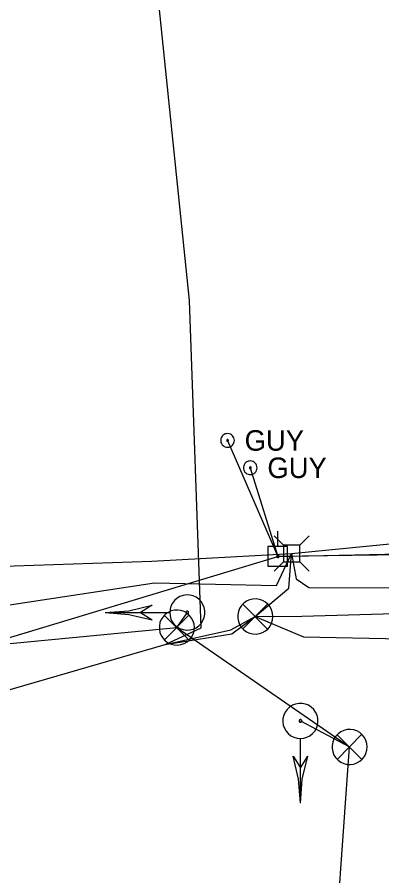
# Model space of a CAD drawing. Extents: x 596028 to 606371, y 330010 to 403088.
# Drawn here: x 602005.5 to 602074, y 387641.4 to 387802.5 of the extents above; entities that cross this region are included whole.
import ezdxf

# ---------------------------------------------------------------- set-up
doc = ezdxf.new("R2010")
doc.units = 0
for name, color, linetype in [('E_SIG', 7, 'Continuous'), ('E_SIG_Conduit', 7, 'Continuous'), ('E_UTL_AG_Bold', 7, 'Continuous'), ('E_UTL_E_UG', 7, 'Continuous'), ('E_UTL_EGuyWire', 7, 'Continuous'), ('E_UTL_EPowerPole', 7, 'Continuous'), ('E_UTL_Overhead', 7, 'Continuous'), ('E_UTL_T_UG', 7, 'Continuous')]:
    doc.layers.add(name, color=color, linetype=linetype)

msp = doc.modelspace()

# ---------------------------------------------------------------- linework, layer by layer
at = {"layer": 'E_SIG'}
for points in [[(602034.17, 387690.82), (602034.22, 387690.19), (602034.4, 387689.59), (602034.69, 387689.03), (602035.08, 387688.54), (602035.55, 387688.13), (602036.09, 387687.82), (602036.69, 387687.61), (602037.31, 387687.52), (602037.93, 387687.55), (602038.54, 387687.7), (602039.12, 387687.96), (602039.63, 387688.32), (602040.06, 387688.78), (602040.4, 387689.3), (602040.63, 387689.89), (602040.75, 387690.5), (602040.75, 387691.13), (602040.63, 387691.75), (602040.4, 387692.33), (602040.06, 387692.86), (602039.63, 387693.31), (602039.12, 387693.67), (602038.54, 387693.94), (602037.93, 387694.08), (602037.31, 387694.11), (602036.69, 387694.02), (602036.09, 387693.82), (602035.55, 387693.51), (602035.08, 387693.09), (602034.69, 387692.6), (602034.4, 387692.04), (602034.22, 387691.44), (602034.17, 387690.82)], [(602022.07, 387690.82), (602026.52, 387691.16), (602030.87, 387692.19)], [(602030.86, 387692.19), (602028.66, 387690.82)], [(602053.52, 387690.07), (602053.46, 387690.7), (602053.29, 387691.3), (602053, 387691.86), (602052.61, 387692.35), (602052.14, 387692.76), (602051.59, 387693.07), (602051, 387693.28), (602050.38, 387693.37), (602049.75, 387693.34), (602049.14, 387693.19), (602048.57, 387692.93), (602048.06, 387692.57), (602047.63, 387692.11), (602047.29, 387691.58), (602047.06, 387691), (602046.94, 387690.39), (602046.94, 387689.76), (602047.06, 387689.14), (602047.29, 387688.56), (602047.63, 387688.03), (602048.06, 387687.58), (602048.57, 387687.21), (602049.14, 387686.95), (602049.75, 387686.81), (602050.38, 387686.78), (602051, 387686.86), (602051.59, 387687.07), (602052.14, 387687.38), (602052.61, 387687.79), (602053, 387688.29), (602053.29, 387688.85), (602053.46, 387689.45), (602053.52, 387690.07)], [(602052.49, 387692.41), (602047.88, 387687.75)], [(602047.88, 387692.36), (602052.53, 387687.71)], [(602022.07, 387690.82), (602034.11, 387690.82)], [(602022.07, 387690.82), (602026.52, 387690.47), (602030.87, 387689.44)], [(602028.66, 387690.82), (602030.86, 387689.44)], [(602038.8, 387688), (602038.74, 387688.62), (602038.57, 387689.22), (602038.28, 387689.78), (602037.89, 387690.27), (602037.42, 387690.68), (602036.87, 387691), (602036.28, 387691.2), (602035.66, 387691.29), (602035.03, 387691.26), (602034.42, 387691.12), (602033.85, 387690.85), (602033.34, 387690.49), (602032.91, 387690.04), (602032.57, 387689.51), (602032.34, 387688.93), (602032.22, 387688.31), (602032.22, 387687.68), (602032.34, 387687.07), (602032.57, 387686.48), (602032.91, 387685.96), (602033.34, 387685.5), (602033.85, 387685.14), (602034.42, 387684.88), (602035.03, 387684.73), (602035.66, 387684.7), (602036.28, 387684.79), (602036.87, 387685), (602037.42, 387685.31), (602037.89, 387685.72), (602038.28, 387686.21), (602038.57, 387686.77), (602038.74, 387687.37), (602038.8, 387688)], [(602037.76, 387690.33), (602033.16, 387685.67)], [(602033.16, 387690.28), (602037.81, 387685.63)], [(602037.21, 387690.82), (602037.22, 387690.77), (602037.23, 387690.72), (602037.25, 387690.68), (602037.28, 387690.64), (602037.32, 387690.61), (602037.36, 387690.59), (602037.41, 387690.57), (602037.45, 387690.56), (602037.5, 387690.57), (602037.55, 387690.58), (602037.59, 387690.6), (602037.63, 387690.63), (602037.66, 387690.66), (602037.69, 387690.7), (602037.71, 387690.75), (602037.72, 387690.79), (602037.72, 387690.84), (602037.71, 387690.89), (602037.69, 387690.93), (602037.66, 387690.97), (602037.63, 387691.01), (602037.59, 387691.04), (602037.55, 387691.06), (602037.5, 387691.07), (602037.45, 387691.07), (602037.41, 387691.06), (602037.36, 387691.05), (602037.32, 387691.02), (602037.28, 387690.99), (602037.25, 387690.95), (602037.23, 387690.91), (602037.22, 387690.86), (602037.21, 387690.82)], [(602058.69, 387667.18), (602059.31, 387667.24), (602059.91, 387667.42), (602060.47, 387667.71), (602060.97, 387668.09), (602061.38, 387668.57), (602061.69, 387669.11), (602061.9, 387669.7), (602061.98, 387670.33), (602061.95, 387670.95), (602061.81, 387671.56), (602061.55, 387672.13), (602061.18, 387672.64), (602060.73, 387673.08), (602060.2, 387673.42), (602059.62, 387673.65), (602059, 387673.77), (602058.37, 387673.77), (602057.76, 387673.65), (602057.18, 387673.42), (602056.65, 387673.08), (602056.19, 387672.64), (602055.83, 387672.13), (602055.57, 387671.56), (602055.42, 387670.95), (602055.39, 387670.33), (602055.48, 387669.7), (602055.69, 387669.11), (602056, 387668.57), (602056.41, 387668.09), (602056.9, 387667.71), (602057.46, 387667.42), (602058.06, 387667.24), (602058.69, 387667.18)], [(602058.69, 387670.23), (602058.74, 387670.24), (602058.78, 387670.25), (602058.82, 387670.27), (602058.86, 387670.3), (602058.89, 387670.34), (602058.92, 387670.38), (602058.93, 387670.42), (602058.94, 387670.47), (602058.94, 387670.52), (602058.93, 387670.57), (602058.91, 387670.61), (602058.88, 387670.65), (602058.84, 387670.68), (602058.8, 387670.71), (602058.76, 387670.73), (602058.71, 387670.73), (602058.66, 387670.73), (602058.62, 387670.73), (602058.57, 387670.71), (602058.53, 387670.68), (602058.5, 387670.65), (602058.47, 387670.61), (602058.45, 387670.57), (602058.44, 387670.52), (602058.44, 387670.47), (602058.44, 387670.42), (602058.46, 387670.38), (602058.48, 387670.34), (602058.51, 387670.3), (602058.55, 387670.27), (602058.59, 387670.25), (602058.64, 387670.24), (602058.69, 387670.23)], [(602071.21, 387665.59), (602071.15, 387666.22), (602070.98, 387666.82), (602070.69, 387667.38), (602070.3, 387667.87), (602069.83, 387668.28), (602069.28, 387668.59), (602068.69, 387668.8), (602068.07, 387668.89), (602067.44, 387668.86), (602066.83, 387668.71), (602066.26, 387668.45), (602065.75, 387668.08), (602065.32, 387667.63), (602064.98, 387667.1), (602064.75, 387666.52), (602064.63, 387665.9), (602064.63, 387665.28), (602064.75, 387664.66), (602064.98, 387664.08), (602065.32, 387663.55), (602065.75, 387663.1), (602066.26, 387662.73), (602066.83, 387662.47), (602067.44, 387662.32), (602068.07, 387662.29), (602068.69, 387662.38), (602069.28, 387662.59), (602069.83, 387662.9), (602070.3, 387663.31), (602070.69, 387663.81), (602070.98, 387664.36), (602071.15, 387664.97), (602071.21, 387665.59)], [(602070.17, 387667.93), (602065.56, 387663.27)], [(602065.56, 387667.88), (602070.22, 387663.23)], [(602058.69, 387655.08), (602058.69, 387667.12)], [(602058.69, 387655.08), (602058.34, 387659.54), (602057.31, 387663.88)], [(602057.32, 387663.88), (602058.69, 387661.68)], [(602058.69, 387655.08), (602059.03, 387659.54), (602060.06, 387663.88)], [(602058.69, 387661.68), (602060.06, 387663.88)]]:
    msp.add_lwpolyline(points, dxfattribs=at)
at = {"layer": 'E_SIG_Conduit'}
for points in [[(601968.83, 387526.44), (601965.7, 387533.46), (601964.85, 387545.34), (601963.48, 387551.71), (601961.65, 387553.69), (601959.16, 387556.52), (601950.94, 387595.45), (601941.67, 387626.85), (601948.6, 387648.25), (601953.09, 387663.57), (601967.34, 387678.3), (601971.84, 387684.58), (602004.88, 387685.08), (602035.5, 387688), (602067.91, 387665.59)], [(601961.65, 387553.69), (601967.28, 387559.88), (601986.26, 387566.88), (602022.77, 387567.97), (602043.31, 387567.6), (602052.98, 387571.42), (602061.92, 387576.91), (602064.47, 387617.24), (602067.92, 387665.6)]]:
    msp.add_lwpolyline(points, dxfattribs=at)
at = {"layer": 'E_UTL_AG_Bold'}
for points in [[(602055.5, 387703.45), (602053.74, 387705.2)], [(602058.59, 387703.45), (602060.34, 387705.2)], [(602058.59, 387703.45), (602055.5, 387703.45)], [(602055.5, 387703.45), (602055.5, 387700.35)], [(602058.59, 387700.35), (602058.59, 387703.45)], [(602055.5, 387700.35), (602053.74, 387698.6)], [(602055.5, 387700.35), (602058.59, 387700.35)], [(602058.59, 387700.35), (602060.34, 387698.6)]]:
    msp.add_lwpolyline(points, dxfattribs=at)
at = {"layer": 'E_UTL_E_UG'}
for points in [[(602035.5, 387688), (602037.47, 387690.82)], [(602058.69, 387670.48), (602067.91, 387665.59)]]:
    msp.add_lwpolyline(points, dxfattribs=at)
at = {"layer": 'E_UTL_EGuyWire'}
for p in [(602045.01, 387723.1), (602049.28, 387717.97), (602092.74, 387701.88)]:
    msp.add_line(p, (602054.47, 387701.35), dxfattribs=at)
for points in [[(602046.3, 387723.1), (602046.28, 387723.35), (602046.21, 387723.58), (602046.09, 387723.8), (602045.94, 387723.99), (602045.76, 387724.15), (602045.55, 387724.27), (602045.32, 387724.35), (602045.08, 387724.39), (602044.83, 387724.37), (602044.6, 387724.32), (602044.37, 387724.21), (602044.17, 387724.07), (602044.01, 387723.9), (602043.87, 387723.69), (602043.78, 387723.47), (602043.74, 387723.23), (602043.74, 387722.98), (602043.78, 387722.74), (602043.87, 387722.52), (602044.01, 387722.31), (602044.17, 387722.13), (602044.37, 387721.99), (602044.6, 387721.89), (602044.83, 387721.83), (602045.08, 387721.82), (602045.32, 387721.86), (602045.55, 387721.94), (602045.76, 387722.06), (602045.94, 387722.22), (602046.09, 387722.41), (602046.21, 387722.63), (602046.28, 387722.86), (602046.3, 387723.1)], [(602045.18, 387723.1), (602045.17, 387723.13), (602045.16, 387723.16), (602045.15, 387723.19), (602045.13, 387723.21), (602045.11, 387723.23), (602045.08, 387723.25), (602045.05, 387723.26), (602045.02, 387723.26), (602044.99, 387723.26), (602044.96, 387723.26), (602044.93, 387723.24), (602044.91, 387723.22), (602044.89, 387723.2), (602044.87, 387723.18), (602044.86, 387723.15), (602044.86, 387723.12), (602044.86, 387723.09), (602044.86, 387723.06), (602044.87, 387723.03), (602044.89, 387723), (602044.91, 387722.98), (602044.93, 387722.96), (602044.96, 387722.95), (602044.99, 387722.94), (602045.02, 387722.94), (602045.05, 387722.95), (602045.08, 387722.96), (602045.11, 387722.97), (602045.13, 387722.99), (602045.15, 387723.02), (602045.16, 387723.04), (602045.17, 387723.07), (602045.18, 387723.1)], [(602050.56, 387717.97), (602050.54, 387718.22), (602050.47, 387718.45), (602050.36, 387718.67), (602050.21, 387718.86), (602050.03, 387719.02), (602049.81, 387719.14), (602049.58, 387719.22), (602049.34, 387719.25), (602049.1, 387719.24), (602048.86, 387719.19), (602048.64, 387719.08), (602048.44, 387718.94), (602048.27, 387718.77), (602048.14, 387718.56), (602048.05, 387718.33), (602048, 387718.09), (602048, 387717.85), (602048.05, 387717.61), (602048.14, 387717.38), (602048.27, 387717.18), (602048.44, 387717), (602048.64, 387716.86), (602048.86, 387716.76), (602049.1, 387716.7), (602049.34, 387716.69), (602049.58, 387716.73), (602049.81, 387716.81), (602050.03, 387716.93), (602050.21, 387717.09), (602050.36, 387717.28), (602050.47, 387717.5), (602050.54, 387717.73), (602050.56, 387717.97)], [(602049.44, 387717.97), (602049.44, 387718), (602049.43, 387718.03), (602049.42, 387718.06), (602049.4, 387718.08), (602049.37, 387718.1), (602049.35, 387718.12), (602049.32, 387718.13), (602049.29, 387718.13), (602049.26, 387718.13), (602049.23, 387718.12), (602049.2, 387718.11), (602049.18, 387718.09), (602049.15, 387718.07), (602049.14, 387718.05), (602049.13, 387718.02), (602049.12, 387717.99), (602049.12, 387717.96), (602049.13, 387717.93), (602049.14, 387717.9), (602049.15, 387717.87), (602049.18, 387717.85), (602049.2, 387717.83), (602049.23, 387717.82), (602049.26, 387717.81), (602049.29, 387717.81), (602049.32, 387717.82), (602049.35, 387717.83), (602049.37, 387717.84), (602049.4, 387717.86), (602049.42, 387717.89), (602049.43, 387717.91), (602049.44, 387717.94), (602049.44, 387717.97)]]:
    msp.add_lwpolyline(points, dxfattribs=at)
at = {"layer": 'E_UTL_EPowerPole'}
for points in [[(602054.43, 387703.19), (602054.43, 387706.1)], [(602056.28, 387703.19), (602052.59, 387703.19)], [(602052.59, 387703.19), (602052.59, 387699.5)], [(602056.28, 387699.5), (602056.28, 387703.19)], [(602054.7, 387701.35), (602054.7, 387701.39), (602054.69, 387701.44), (602054.67, 387701.48), (602054.64, 387701.51), (602054.6, 387701.54), (602054.57, 387701.57), (602054.52, 387701.58), (602054.48, 387701.59), (602054.43, 387701.58), (602054.39, 387701.57), (602054.35, 387701.55), (602054.31, 387701.53), (602054.28, 387701.5), (602054.25, 387701.46), (602054.24, 387701.42), (602054.23, 387701.37), (602054.23, 387701.33), (602054.24, 387701.28), (602054.25, 387701.24), (602054.28, 387701.2), (602054.31, 387701.17), (602054.35, 387701.14), (602054.39, 387701.12), (602054.43, 387701.11), (602054.48, 387701.11), (602054.52, 387701.12), (602054.57, 387701.13), (602054.6, 387701.15), (602054.64, 387701.18), (602054.67, 387701.22), (602054.69, 387701.26), (602054.7, 387701.3), (602054.7, 387701.35)], [(602052.59, 387699.5), (602056.28, 387699.5)]]:
    msp.add_lwpolyline(points, dxfattribs=at)
at = {"layer": 'E_UTL_Overhead'}
msp.add_lwpolyline([(601679.46, 387668.8), (601757.83, 387668.55), (601827.61, 387668.89), (601953.53, 387670.89), (602054.47, 387701.35), (602169.29, 387703.85), (602308.2, 387704.25), (602422.23, 387704.14), (602681.73, 387663.43), (602959.06, 387666.83), (603184.16, 387699.44), (603373.03, 387663.52)], dxfattribs=at)
at = {"layer": 'E_UTL_T_UG'}
for points in [[(601919.6, 387661.36), (601944.14, 387664.78), (601972.03, 387667.03), (602033.31, 387684.85), (602040.09, 387687.95), (602037.87, 387749.39), (602028.26, 387842.77), (602029.38, 387862.77), (602028.58, 387915.23), (602023.65, 387923.26)], [(602045.85, 387686.79), (602050.22, 387690.07), (602056.54, 387695.36), (602057.04, 387701.9), (602095.21, 387705.63), (602151.65, 387709.26), (602174.24, 387707.87), (602176.9, 387708.17), (602178.96, 387710.29), (602180.31, 387714.01)], [(601671.56, 387658.34), (601845.43, 387661.83), (601866.75, 387661.8), (601919.6, 387661.36), (601944.14, 387664.78), (601972.03, 387667.03), (602033.31, 387684.85), (602045.64, 387687.59), (602050.22, 387690.07), (602059.28, 387686.24), (602096.19, 387685.53), (602152.62, 387688.03), (602203.77, 387684.81), (602227.61, 387683.02), (602282.52, 387682.73), (602324.33, 387688.63), (602370.49, 387690.02), (602414.71, 387690.76), (602422.64, 387701.18), (602447.51, 387703.32), (602511.34, 387705.1), (603115.79, 387709.88)], [(602050.22, 387690.07), (602058.95, 387690.15), (602096.02, 387691.22), (602152.58, 387692.22), (602210.43, 387691.08), (602283.12, 387692.07), (602321.89, 387690.81), (602369.4, 387692.74), (602414.53, 387695.34), (602447.47, 387699.75), (602509.38, 387699.97), (602568.09, 387703.74)], [(601663.01, 387682.33), (601723.47, 387680.25), (601757.52, 387674.93), (601841.32, 387681.58), (601936.14, 387685.3), (601969.18, 387686.04), (601972.34, 387687.43), (602031.32, 387696.4), (602054.18, 387695.86), (602057.04, 387701.9)], [(601919.6, 387661.36), (601940.37, 387667.48), (601947.71, 387675.01), (601954.72, 387689.95), (601964.29, 387698.18), (602030.83, 387700.44), (602057.04, 387701.9)], [(602057.04, 387701.9), (602057.92, 387697.13), (602060.24, 387695.52), (602095.65, 387695.48), (602152.49, 387697.4), (602209.88, 387698.29), (602282.63, 387696.51), (602309.23, 387699.77), (602315.21, 387699.86), (602324.62, 387690.19), (602370.12, 387691.36), (602414.64, 387693.44), (602449.42, 387694.65), (602505.93, 387695.54), (602567.62, 387695.55)], [(601919.6, 387661.36), (601944.14, 387664.78), (601972.03, 387667.03), (602033.31, 387684.85), (602045.85, 387686.79)]]:
    msp.add_lwpolyline(points, dxfattribs=at)

# ---------------------------------------------------------------- texts
at = {"layer": 'E_UTL_EGuyWire'}
for p in [(602048.22, 387721.18), (602052.49, 387716.05)]:
    msp.add_text('GUY', height=3.85, dxfattribs=at).set_placement(p)

doc.saveas('drawing.dxf')
